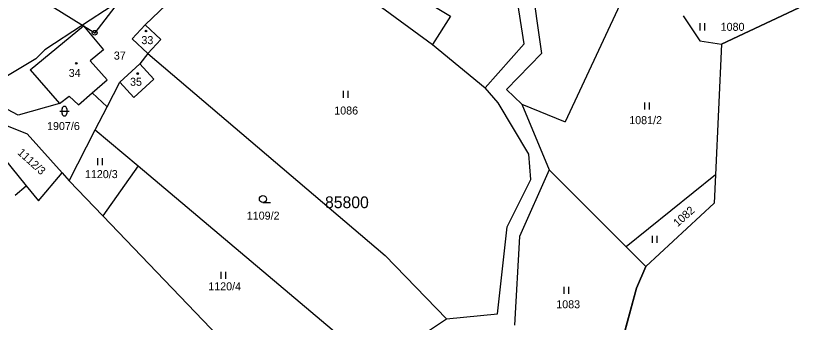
# Model space of a CAD drawing. Extents: x -445050 to -440454, y -1134563 to -1129741.
# Drawn here: x -440973 to -440803.6, y -1131762.8 to -1131697.7 of the extents above; entities that cross this region are included whole.
import ezdxf

# ---------------------------------------------------------------- set-up
doc = ezdxf.new("R2010")
doc.units = 0
for name, color, linetype in [('Vrstva 1', 7, 'Continuous'), ('Vrstva 13', 7, 'Continuous'), ('Vrstva 18', 7, 'Continuous'), ('Vrstva 19', 7, 'Continuous'), ('Vrstva 24', 7, 'Continuous'), ('Vrstva 25', 7, 'Continuous'), ('Vrstva 3', 7, 'Continuous'), ('Vrstva 37', 7, 'Continuous'), ('Vrstva 52', 7, 'Continuous'), ('Vrstva 53', 7, 'Continuous'), ('Vrstva 6', 7, 'Continuous')]:
    doc.layers.add(name, color=color, linetype=linetype)

msp = doc.modelspace()

# ---------------------------------------------------------------- linework, layer by layer
at = {"layer": 'Vrstva 1'}
for points in [[(-440940.27, -1131680.39), (-440956.28, -1131701.3)], [(-440983, -1131684.66), (-440958.64, -1131699.84)], [(-440865.1, -1131703.62), (-440867.39, -1131689.12)], [(-440863.66, -1131689.72), (-440861.43, -1131705.69)], [(-440891.21, -1131691.39), (-440880.74, -1131697.75)], [(-440945.57, -1131699.63), (-440941.05, -1131695.27)], [(-440896.48, -1131695.1), (-440884.56, -1131703.79)], [(-440880.74, -1131697.75), (-440884.56, -1131703.79)], [(-440969.96, -1131709.14), (-440958.64, -1131699.84)], [(-440958.64, -1131699.84), (-440954.44, -1131704.95)], [(-440958.64, -1131699.84), (-440956.28, -1131701.3)], [(-440948.3, -1131702.6), (-440945.57, -1131699.63)], [(-440945.57, -1131699.63), (-440942.23, -1131702.71)], [(-440944.96, -1131705.67), (-440948.3, -1131702.6)], [(-440942.23, -1131702.71), (-440944.96, -1131705.67)], [(-440884.56, -1131703.79), (-440873.41, -1131712.99)], [(-440873.41, -1131712.99), (-440865.1, -1131703.62)], [(-440954.44, -1131704.95), (-440957.23, -1131707.23)], [(-440944.96, -1131705.67), (-440946.66, -1131707.89)], [(-440944.96, -1131705.67), (-440894.6, -1131748.63)], [(-440861.43, -1131705.69), (-440868.88, -1131713.35)], [(-440953.66, -1131711.31), (-440957.23, -1131707.23)], [(-440969.96, -1131709.14), (-440963.75, -1131716.36)], [(-440950.94, -1131711.78), (-440946.66, -1131707.89)], [(-440946.66, -1131707.89), (-440943.69, -1131711.16)], [(-440943.69, -1131711.16), (-440947.97, -1131715.05)], [(-440956.82, -1131714.07), (-440953.66, -1131711.31)], [(-440953.62, -1131717.02), (-440950.94, -1131711.78)], [(-440950.94, -1131711.78), (-440947.97, -1131715.05)], [(-440972.51, -1131718.78), (-440981.66, -1131713.99)], [(-440959.7, -1131716.59), (-440956.82, -1131714.07)], [(-440956.82, -1131714.07), (-440953.62, -1131717.02)], [(-440870.64, -1131716.22), (-440873.41, -1131712.99)], [(-440868.88, -1131713.35), (-440865.63, -1131716.48)], [(-440963.75, -1131716.36), (-440961.66, -1131714.79)], [(-440961.66, -1131714.79), (-440959.7, -1131716.59)], [(-440864.1, -1131727.1), (-440870.64, -1131716.22)], [(-440984.23, -1131717.31), (-440970.8, -1131733.83)], [(-440984.23, -1131717.31), (-440970.63, -1131722.78)], [(-440963.75, -1131716.36), (-440972.51, -1131718.78)], [(-440956.14, -1131721.94), (-440953.62, -1131717.02)], [(-440865.63, -1131716.48), (-440859.77, -1131730.43)], [(-440970.63, -1131722.78), (-440963.16, -1131731.1)], [(-440961.68, -1131732.75), (-440956.14, -1131721.94)], [(-440956.14, -1131721.94), (-440947.05, -1131729.61)], [(-440863.69, -1131732.51), (-440864.1, -1131727.1)], [(-440947.05, -1131729.61), (-440895.44, -1131773.16)], [(-440968.23, -1131736.99), (-440963.16, -1131731.1)], [(-440963.16, -1131731.1), (-440961.68, -1131732.75)], [(-440859.77, -1131730.43), (-440866.06, -1131744.62)], [(-440868.73, -1131742.54), (-440863.69, -1131732.51)], [(-440973.15, -1131735.85), (-440970.8, -1131733.83)], [(-440970.8, -1131733.83), (-440968.23, -1131736.99)], [(-440870.76, -1131761.06), (-440868.73, -1131742.54)], [(-440866.06, -1131744.62), (-440867.18, -1131763.45)], [(-440894.6, -1131748.63), (-440881.61, -1131762.13)], [(-440881.61, -1131762.13), (-440870.76, -1131761.06)], [(-440891.39, -1131768.62), (-440881.61, -1131762.13)]]:
    msp.add_lwpolyline(points, dxfattribs=at)
at = {"layer": 'Vrstva 13'}
for points in [[(-440823.24, -1131703.74), (-440806.8, -1131696)], [(-440823.24, -1131703.74), (-440824.48, -1131731.49)], [(-440824.48, -1131731.49), (-440824.75, -1131737.5)], [(-440839.3, -1131751), (-440824.75, -1131737.5)], [(-440841.24, -1131755.61), (-440839.3, -1131751)], [(-440846, -1131773.05), (-440841.24, -1131755.61)]]:
    msp.add_lwpolyline(points, dxfattribs=at)
at = {"layer": 'Vrstva 24'}
for radius in [0.5, 0.1]:
    msp.add_circle((-440956.28, -1131701.3), radius, dxfattribs=at)
at = {"layer": 'Vrstva 25'}
for p, q in [((-440827.74, -1131700.78), (-440827.74, -1131699.28)), ((-440826.74, -1131700.78), (-440826.74, -1131699.28)), ((-440903.47, -1131715.12), (-440903.47, -1131713.62)), ((-440902.47, -1131715.12), (-440902.47, -1131713.62)), ((-440839.51, -1131717.63), (-440839.51, -1131716.13)), ((-440838.51, -1131717.63), (-440838.51, -1131716.13)), ((-440963.69, -1131717.96), (-440961.69, -1131717.96)), ((-440963.19, -1131718.46), (-440963.19, -1131717.46)), ((-440962.19, -1131717.46), (-440962.19, -1131718.46)), ((-440955.61, -1131729.42), (-440955.61, -1131727.92)), ((-440954.61, -1131729.42), (-440954.61, -1131727.92)), ((-440920.57, -1131737.39), (-440918.97, -1131737.39)), ((-440837.89, -1131745.95), (-440837.89, -1131744.45)), ((-440836.89, -1131745.95), (-440836.89, -1131744.45)), ((-440929.44, -1131753.62), (-440929.44, -1131752.12)), ((-440928.44, -1131753.62), (-440928.44, -1131752.12)), ((-440856.6, -1131756.78), (-440856.6, -1131755.28)), ((-440855.6, -1131756.78), (-440855.6, -1131755.28))]:
    msp.add_line(p, q, dxfattribs=at)
for centre, radius in [((-440945.38, -1131700.93), 0.175), ((-440960.18, -1131707.78), 0.175), ((-440947.15, -1131709.96), 0.117), ((-440920.57, -1131736.64), 0.75)]:
    msp.add_circle(centre, radius, dxfattribs=at)
for centre, start, end in [((-440962.69, -1131717.46), 0, 180), ((-440962.69, -1131718.46), 180, 0)]:
    msp.add_arc(centre, 0.5, start, end, dxfattribs=at)
at = {"layer": 'Vrstva 3'}
for points in [[(-440969.96, -1131709.14), (-440958.64, -1131699.84)], [(-440958.64, -1131699.84), (-440954.44, -1131704.95)], [(-440948.3, -1131702.6), (-440945.57, -1131699.63)], [(-440945.57, -1131699.63), (-440942.23, -1131702.71)], [(-440944.96, -1131705.67), (-440948.3, -1131702.6)], [(-440942.23, -1131702.71), (-440944.96, -1131705.67)], [(-440954.44, -1131704.95), (-440957.23, -1131707.23)], [(-440953.66, -1131711.31), (-440957.23, -1131707.23)], [(-440969.96, -1131709.14), (-440963.75, -1131716.36)], [(-440950.94, -1131711.78), (-440946.66, -1131707.89)], [(-440946.66, -1131707.89), (-440943.69, -1131711.16)], [(-440943.69, -1131711.16), (-440947.97, -1131715.05)], [(-440956.82, -1131714.07), (-440953.66, -1131711.31)], [(-440950.94, -1131711.78), (-440947.97, -1131715.05)], [(-440959.7, -1131716.59), (-440956.82, -1131714.07)], [(-440963.75, -1131716.36), (-440961.66, -1131714.79)], [(-440961.66, -1131714.79), (-440959.7, -1131716.59)]]:
    msp.add_lwpolyline(points, dxfattribs=at)
at = {"layer": 'Vrstva 37'}
for centre in [(-440945.38, -1131700.93), (-440960.18, -1131707.78), (-440947.15, -1131709.96)]:
    msp.add_circle(centre, 0.175, dxfattribs=at)
at = {"layer": 'Vrstva 52'}
for points in [[(-440756.49, -1131676.88), (-440756.6, -1131676.91), (-440764.68, -1131677.88), (-440783.82, -1131685.02), (-440784.53, -1131685.29), (-440790, -1131687.33), (-440791.8, -1131688), (-440796.45, -1131690.48), (-440800.96, -1131692.89), (-440803.93, -1131694.47), (-440806.8, -1131696), (-440823.24, -1131703.74), (-440824.48, -1131731.49), (-440824.75, -1131737.5), (-440839.3, -1131751), (-440841.24, -1131755.61), (-440843.96, -1131765.59)], [(-440952.59, -1131695.58), (-440958.86, -1131699.7), (-440966.83, -1131704.93), (-440968.74, -1131706.85), (-440981.19, -1131714.24)]]:
    msp.add_lwpolyline(points, dxfattribs=at)
at = {"layer": 'Vrstva 6'}
for points in [[(-440840.77, -1131686.66), (-440856.37, -1131720.26)], [(-440831.36, -1131697.68), (-440827.78, -1131703.02)], [(-440827.78, -1131703.02), (-440823.24, -1131703.74)], [(-440865.63, -1131716.48), (-440856.37, -1131720.26)], [(-440947.05, -1131729.61), (-440954.56, -1131740.19)], [(-440859.77, -1131730.43), (-440843.47, -1131746.83)], [(-440824.48, -1131731.49), (-440843.47, -1131746.83)], [(-440961.68, -1131732.75), (-440954.56, -1131740.19)], [(-440954.56, -1131740.19), (-440908.74, -1131788.07)], [(-440843.47, -1131746.83), (-440839.3, -1131751)]]:
    msp.add_lwpolyline(points, dxfattribs=at)

# ---------------------------------------------------------------- texts
at = {"layer": 'Vrstva 18'}
for s, p in [('1080', (-440823.39, -1131700.88)), ('1086', (-440905.42, -1131718.67)), ('1081/2', (-440842.8, -1131720.72)), ('1907/6', (-440966.39, -1131721.97)), ('1120/3', (-440958.35, -1131732.19)), ('1109/2', (-440923.99, -1131741.02)), ('1120/4', (-440932.16, -1131756.05)), ('1083', (-440858.29, -1131759.86))]:
    msp.add_text(s, height=1.7, dxfattribs=at).set_placement(p)
for s, rotation, p in [('1112/3', 317.7612, (-440972.8, -1131726.96)), ('1082', 41.6979, (-440832.53, -1131742.64))]:
    msp.add_text(s, height=1.7, rotation=rotation, dxfattribs=at).set_placement(p)
at = {"layer": 'Vrstva 19'}
for s, p in [('33', (-440946.36, -1131703.71)), ('37', (-440952.21, -1131706.99)), ('34', (-440961.79, -1131710.68)), ('35', (-440948.77, -1131712.56))]:
    msp.add_text(s, height=1.7, dxfattribs=at).set_placement(p)
at = {"layer": 'Vrstva 53'}
msp.add_text('85800', height=2.5, dxfattribs=at).set_placement((-440907.38, -1131738.58))

doc.saveas('drawing.dxf')
